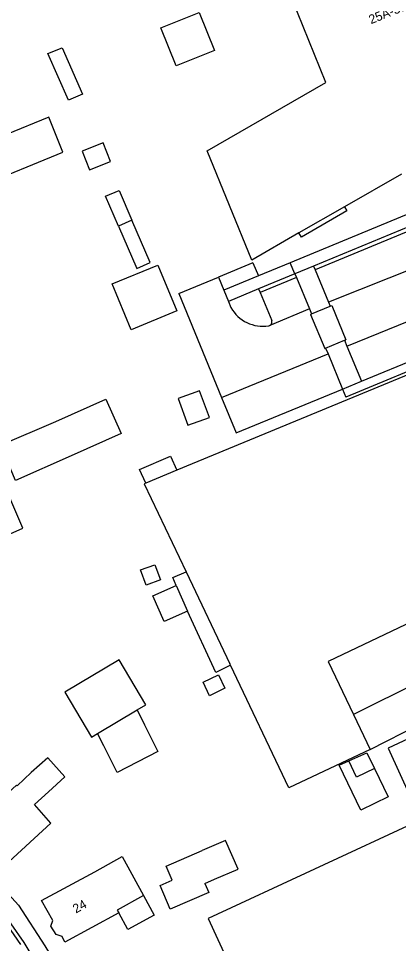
# Model space of a CAD drawing. Extents: x 194485 to 197793, y 468269 to 470822.
# Drawn here: x 195137.1 to 195187.3, y 469309.2 to 469431.3 of the extents above; entities that cross this region are included whole.
import ezdxf

# ---------------------------------------------------------------- set-up
doc = ezdxf.new("R2010")
doc.units = 0
for name, color, linetype in [('BGT begrenzing pand op maaiveld onder overbouw', 7, 'Continuous'), ('BGT grensvlak gebouwinstallatie plus 1', 7, 'Continuous'), ('BGT grensvlak onbegroeid terreindeel', 7, 'Continuous'), ('BGT grensvlak overig bouwwerk uitbreiding populatie', 7, 'Continuous'), ('BGT grensvlak pand deel overbouw', 7, 'Continuous'), ('BGT grensvlak pand op maaiveld', 7, 'Continuous'), ('BGT grensvlak pand op maaiveld LR', 7, 'Continuous'), ('BGT grensvlak vegetatieobject', 7, 'Continuous'), ('BGT grensvlak vegetatieobject LR', 7, 'Continuous'), ('BGT grensvlak wegdeel', 7, 'Continuous'), ('BGT tekst huisnummerreeks', 7, 'Continuous')]:
    doc.layers.add(name, color=color, linetype=linetype)

msp = doc.modelspace()

# ---------------------------------------------------------------- linework, layer by layer
at = {"layer": 'BGT begrenzing pand op maaiveld onder overbouw'}
msp.add_line((195180.15, 469406.46), (195174.14, 469403.01), dxfattribs=at)
at = {"layer": 'BGT grensvlak gebouwinstallatie plus 1'}
for p, q in [((195140.99, 469426.7), (195142.86, 469427.47)), ((195143.73, 469420.53), (195140.99, 469426.7)), ((195142.86, 469427.47), (195145.58, 469421.33)), ((195145.58, 469421.33), (195143.73, 469420.53)), ((195152.09, 469404.68), (195150.31, 469403.92)), ((195154.5, 469399.09), (195152.09, 469404.68)), ((195150.31, 469403.92), (195152.72, 469398.32)), ((195152.72, 469398.32), (195154.5, 469399.09)), ((195153.1, 469371.77), (195157.17, 469373.51)), ((195157.17, 469373.51), (195158.01, 469371.66)), ((195153.92, 469369.96), (195153.1, 469371.77)), ((195157.47, 469357.49), (195159.24, 469358.24)), ((195157.91, 469356.47), (195157.47, 469357.49)), ((195163.18, 469344.98), (195159.43, 469353.08)), ((195165.09, 469345.94), (195163.18, 469344.98)), ((195153.62, 469315.49), (195155.02, 469312.92)), ((195151.56, 469311.02), (195150.35, 469313.23)), ((195155.02, 469312.92), (195151.56, 469311.02))]:
    msp.add_line(p, q, dxfattribs=at)
for points in [[(195155.89, 469430.09), (195160.96, 469432.13), (195162.98, 469427.1), (195157.91, 469425.06), (195155.89, 469430.09)], [(195150.31, 469403.92), (195148.61, 469407.86), (195150.39, 469408.62), (195152.09, 469404.68)], [(195149.5, 469396.27), (195155.51, 469398.76), (195158.01, 469392.72), (195152, 469390.23), (195149.5, 469396.27)], [(195184.09, 469332.27), (195185.91, 469328.52), (195182.32, 469326.78), (195179.46, 469332.71), (195180.72, 469333.28)]]:
    msp.add_lwpolyline(points, dxfattribs=at)
at = {"layer": 'BGT grensvlak onbegroeid terreindeel'}
for q in [(195163.51, 469397.17), (195168.79, 469397.34)]:
    msp.add_line((195168.07, 469399.05), q, dxfattribs=at)
msp.add_lwpolyline([(195127.04, 469324.79), (195133.2, 469318.5), (195137.11, 469314.22), (195140.6, 469308.85), (195142.19, 469306.28), (195145.98, 469299.14), (195149.82, 469290.57)], dxfattribs=at)
at = {"layer": 'BGT grensvlak overig bouwwerk uitbreiding populatie'}
for p, q in [((195153.22, 469358.5), (195155.1, 469359.2)), ((195153.98, 469356.48), (195153.22, 469358.5)), ((195155.1, 469359.2), (195155.85, 469357.18)), ((195155.85, 469357.18), (195153.98, 469356.48)), ((195154.84, 469355.1), (195157.91, 469356.47)), ((195157.91, 469356.47), (195159.43, 469353.08)), ((195156.36, 469351.71), (195154.84, 469355.1)), ((195159.43, 469353.08), (195156.36, 469351.71)), ((195161.48, 469343.69), (195163.5, 469344.67)), ((195162.34, 469341.9), (195161.48, 469343.69)), ((195163.5, 469344.67), (195164.36, 469342.88)), ((195164.36, 469342.88), (195162.34, 469341.9)), ((195180.72, 469333.28), (195183.08, 469334.36)), ((195183.08, 469334.36), (195184.09, 469332.27)), ((195181.75, 469331.14), (195180.72, 469333.28)), ((195184.09, 469332.27), (195181.75, 469331.14))]:
    msp.add_line(p, q, dxfattribs=at)
at = {"layer": 'BGT grensvlak pand deel overbouw'}
msp.add_lwpolyline([(195180.15, 469406.46), (195180.46, 469405.91), (195174.46, 469402.46), (195174.14, 469403.01)], dxfattribs=at)
at = {"layer": 'BGT grensvlak pand op maaiveld'}
for p, q in [((195146.51, 469411.34), (195149.28, 469412.45)), ((195187.66, 469410.78), (195180.15, 469406.46)), ((195174.14, 469403.01), (195167.92, 469399.43)), ((195193.1, 469386.19), (195158.01, 469371.66)), ((195158.01, 469371.66), (195153.92, 469369.96)), ((195159.24, 469358.24), (195165.02, 469346.09)), ((195197.09, 469355.52), (195177.99, 469346.43)), ((195165.09, 469345.94), (195165.02, 469346.09)), ((195177.99, 469346.43), (195181.33, 469339.42)), ((195181.33, 469339.42), (195183.52, 469334.81)), ((195161.71, 469317.1), (195163.01, 469317.66)), ((195153.62, 469315.49), (195150.14, 469313.57)), ((195150.14, 469313.57), (195150.35, 469313.23)), ((195162.14, 469312.46), (195170.8, 469293.82))]:
    msp.add_line(p, q, dxfattribs=at)
for points in [[(195167.92, 469399.43), (195162.01, 469413.87), (195177.68, 469422.89), (195171.7, 469437.73)], [(195141.12, 469418.28), (195129.91, 469413.73), (195131.78, 469409.11), (195142.99, 469413.66), (195141.12, 469418.28)], [(195149.28, 469412.45), (195148.29, 469414.93), (195145.51, 469413.82), (195146.51, 469411.34)], [(195159.48, 469377.61), (195162.31, 469378.64), (195161.02, 469382.17), (195158.19, 469381.15), (195159.48, 469377.61)], [(195142.05, 469378.12), (195148.64, 469381.04), (195150.68, 469376.52), (195144.08, 469373.57)], [(195144.08, 469373.57), (195136.7, 469370.33), (195134.75, 469374.97), (195142.05, 469378.12)], [(195153.92, 469369.96), (195153.7, 469369.87), (195159.24, 469358.24)], [(195133.89, 469362.35), (195137.71, 469364.03), (195135.96, 469368.01), (195132.15, 469366.33), (195133.89, 469362.35)], [(195152.77, 469340.01), (195153.94, 469340.71), (195150.42, 469346.64), (195143.22, 469342.37), (195146.74, 469336.43), (195147.55, 469336.92)], [(195183.52, 469334.81), (195172.81, 469329.72), (195165.09, 469345.94)], [(195152.77, 469340.01), (195153.77, 469338.04), (195155.53, 469334.51), (195150.15, 469331.74), (195148.38, 469335.29), (195147.55, 469336.92)], [(195195.65, 469339.51), (195185.91, 469334.96), (195190.22, 469325.51), (195162.14, 469312.46)], [(195141.06, 469329.18), (195143.24, 469331.17), (195141, 469333.71), (195138.79, 469331.77)], [(195138.79, 469331.77), (195136.93, 469330.01), (195136.85, 469330.08), (195130.7, 469324.47), (195135.31, 469319.47), (195141.4, 469325.08), (195139.24, 469327.53), (195141.06, 469329.18)], [(195163.01, 469317.66), (195166.1, 469319), (195164.45, 469322.79), (195161.37, 469321.45)], [(195147.19, 469318.64), (195150.79, 469320.66), (195153.62, 469315.49)], [(195157.41, 469317.53), (195156.61, 469319.38), (195161.37, 469321.45)], [(195150.35, 469313.23), (195143.25, 469309.36), (195142.88, 469310.09), (195142.09, 469310.35), (195141.39, 469311.48), (195141.63, 469312.23), (195140.14, 469314.85), (195147.19, 469318.64)], [(195161.71, 469317.1), (195162.23, 469315.91), (195157.15, 469313.71), (195155.8, 469316.83), (195157.41, 469317.53)]]:
    msp.add_lwpolyline(points, dxfattribs=at)
at = {"layer": 'BGT grensvlak pand op maaiveld LR'}
msp.add_line((195147.55, 469336.92), (195152.77, 469340.01), dxfattribs=at)
at = {"layer": 'BGT grensvlak vegetatieobject'}
msp.add_line((195179.9, 469382.4), (195180.34, 469381.33), dxfattribs=at)
msp.add_lwpolyline([(195194.8, 469387.36), (195193.5, 469386.76), (195180.34, 469381.33)], dxfattribs=at)
at = {"layer": 'BGT grensvlak vegetatieobject LR'}
msp.add_line((195179.9, 469382.4), (195182.38, 469383.42), dxfattribs=at)
at = {"layer": 'BGT grensvlak wegdeel'}
for p, q in [((195195.1, 469408.24), (195172.99, 469399.08)), ((195193.08, 469405.67), (195176.08, 469398.63)), ((195193.11, 469405.12), (195176.27, 469398.15)), ((195195.19, 469400.68), (195178.05, 469393.87)), ((195172.99, 469399.08), (195168.79, 469397.34)), ((195173.6, 469397.6), (195172.99, 469399.08)), ((195176.08, 469398.63), (195173.6, 469397.6)), ((195176.08, 469398.63), (195176.27, 469398.15)), ((195173.6, 469397.6), (195168.8, 469395.62)), ((195173.6, 469397.6), (195173.8, 469397.12)), ((195176.27, 469398.15), (195178.05, 469393.87)), ((195158.29, 469395.01), (195163.51, 469397.17)), ((195163.51, 469397.17), (195164.21, 469395.45)), ((195168.79, 469397.34), (195164.21, 469395.45)), ((195173.8, 469397.12), (195169, 469395.14)), ((195173.8, 469397.12), (195175.52, 469392.97)), ((195158.29, 469395.01), (195163.92, 469381.29)), ((195164.21, 469395.45), (195164.82, 469393.97)), ((195168.8, 469395.62), (195164.82, 469393.97)), ((195168.8, 469395.62), (195169, 469395.14)), ((195169, 469395.14), (195170.54, 469391.43)), ((195164.82, 469393.97), (195165.16, 469393.15)), ((195178.05, 469393.87), (195178.27, 469393.34)), ((195180.46, 469388.04), (195195.24, 469394.06)), ((195175.52, 469392.97), (195170.31, 469390.8)), ((195175.52, 469392.97), (195175.8, 469392.31)), ((195175.8, 469392.31), (195178.27, 469393.34)), ((195178.27, 469393.34), (195178.46, 469393.41)), ((195178.46, 469393.41), (195180.32, 469388.9)), ((195175.68, 469392.26), (195175.8, 469392.31)), ((195175.68, 469392.26), (195177.55, 469387.75)), ((195177.66, 469387.8), (195180.14, 469388.83)), ((195180.14, 469388.83), (195180.32, 469388.9)), ((195180.14, 469388.83), (195180.46, 469388.04)), ((195177.55, 469387.75), (195177.66, 469387.8)), ((195177.66, 469387.8), (195177.98, 469387.03)), ((195180.46, 469388.04), (195182.38, 469383.42)), ((195182.38, 469383.42), (195194.39, 469388.36)), ((195163.92, 469381.29), (195177.98, 469387.03)), ((195177.98, 469387.03), (195179.9, 469382.4)), ((195165.84, 469376.61), (195179.9, 469382.4)), ((195163.92, 469381.29), (195165.84, 469376.61)), ((195192.88, 469345.16), (195181.33, 469339.42)), ((195183.52, 469334.81), (195195.1, 469340.68)), ((195137.43, 469309.05), (195134.02, 469313.88))]:
    msp.add_line(p, q, dxfattribs=at)
msp.add_lwpolyline([(195148, 469289.78), (195146.73, 469292.73), (195144.07, 469298.47), (195141.11, 469303.9), (195137.86, 469309.29), (195134.41, 469314.24), (195130.62, 469318.98), (195126.39, 469323.82), (195126.2, 469324.01)], dxfattribs=at)
for centre, radius, start, end in [((195169.39, 469395.55), 4.87, 209.5078, 279.0241), ((195170.08, 469391.24), 0.5, 298.2663, 22.5409), ((195170.08, 469391.23), 0.491, 278.7808, 298.3066)]:
    msp.add_arc(centre, radius, start, end, dxfattribs=at)

# ---------------------------------------------------------------- texts
at = {"layer": 'BGT tekst huisnummerreeks'}
for s, rotation, p in [('25A-35J', 21.9, (195183.65, 469430.57)), ('24', 29.5, (195144.7, 469313.12))]:
    msp.add_text(s, height=1.2, rotation=rotation, dxfattribs=at).set_placement(p)

doc.saveas('drawing.dxf')
